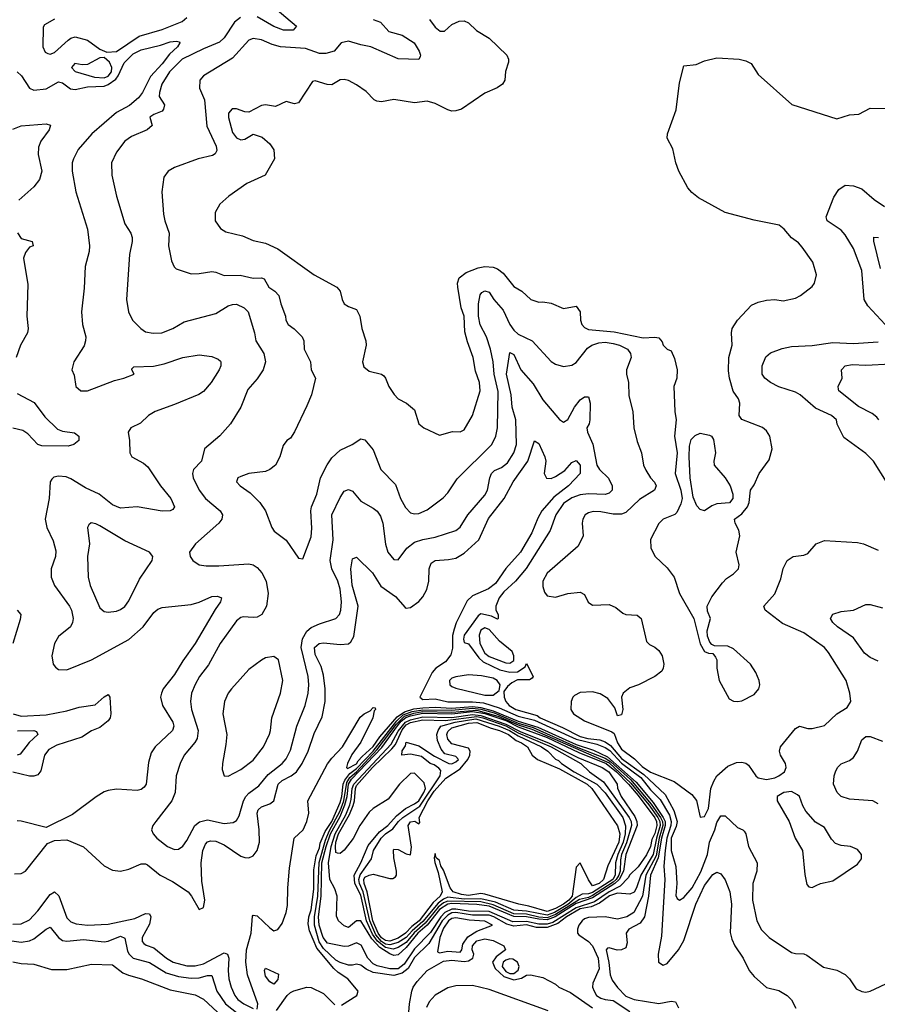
# Model space of a CAD drawing. Header units: inches. Extents: x 2001573 to 2220545, y 644482 to 846830.
# Tile 403 of 656: x 2082362 to 2086505, y 762707 to 767461. Entities that reach past the tile are written whole.
import ezdxf

# ---------------------------------------------------------------- set-up
doc = ezdxf.new("R2010")
doc.units = ezdxf.units.IN
doc.header["$MEASUREMENT"] = 0
doc.layers.add('C0786', color=7, linetype='Continuous')

msp = doc.modelspace()

# ---------------------------------------------------------------- linework, layer by layer
at = {"layer": 'C0786', "color": 5}
for points, elevation in [([(2083596.7, 767516.7), (2083699.3, 767430), (2083682.8, 767410), (2083636, 767410), (2083590, 767428.3), (2083510, 767475.3)], 340), ([(2082530, 767464.4), (2082483, 767437), (2082475.1, 767424.9), (2082474.6, 767330), (2082485.3, 767305.3), (2082497.7, 767297.7), (2082510, 767295.6), (2082530, 767303.6), (2082597, 767363), (2082610, 767372.4), (2082630, 767378.4), (2082690, 767362.2), (2082750, 767319.5), (2082784, 767304), (2082830, 767307), (2082938.8, 767381.2), (2083050, 767414.5), (2083147.1, 767452.9), (2083170, 767472.3)], 340), ([(2083428.8, 767471.2), (2083400.8, 767450), (2083350, 767374.4), (2083327.1, 767352.9), (2083250, 767321), (2083146.5, 767270), (2083086.9, 767210), (2083049.2, 767150), (2083037.8, 767110), (2083037, 767090), (2083061.6, 767050), (2083057, 767030), (2083050, 767019.5), (2083010, 767003.7), (2082990.8, 766990), (2083002.8, 766950), (2082978.8, 766930), (2082902, 766898), (2082870, 766875.1), (2082830, 766821.3), (2082806.7, 766770), (2082808.2, 766710), (2082830.2, 766609.8), (2082870, 766474.9), (2082898.9, 766430), (2082906.5, 766410), (2082906.4, 766390), (2082892.4, 766327.6), (2082878.6, 766110), (2082888.4, 766050), (2082908, 766010), (2082947.2, 765970), (2082970, 765954.9), (2083007.1, 765947.1), (2083049.2, 765950), (2083102, 765970), (2083157.2, 766002.8), (2083310, 766042.5), (2083370, 766079.6), (2083390, 766087), (2083410, 766087.5), (2083446.8, 766070), (2083465.7, 766050), (2083497.3, 765950), (2083502.4, 765910), (2083542.2, 765850), (2083550.2, 765810), (2083538.9, 765770), (2083510, 765727.6), (2083464.9, 765675.1), (2083430.3, 765590), (2083380.3, 765510), (2083330, 765451.3), (2083255.5, 765390), (2083240.5, 765330), (2083202.3, 765290), (2083196.9, 765270), (2083200.2, 765250), (2083229, 765189), (2083259.7, 765150), (2083330.2, 765090), (2083341.8, 765070), (2083339.2, 765050), (2083324.2, 765030), (2083212.4, 764930), (2083183, 764890), (2083185.5, 764870), (2083199.1, 764850), (2083230, 764828.9), (2083263.7, 764823.7), (2083324.1, 764824.1), (2083470, 764833.5), (2083490, 764829.3), (2083510, 764816.9), (2083532.9, 764790), (2083552.5, 764750), (2083562.7, 764690), (2083554.4, 764630), (2083532.2, 764590), (2083510, 764577.3), (2083490, 764574.5), (2083442, 764578), (2083430, 764575.3), (2083410, 764558.2), (2083330.1, 764450), (2083273.9, 764346.1), (2083231.8, 764290), (2083210, 764251.1), (2083192.4, 764210), (2083187.3, 764170), (2083192.9, 764130), (2083224.8, 764030), (2083220.1, 763990), (2083209.2, 763970.8), (2083157.2, 763910), (2083137.8, 763870), (2083119, 763810), (2083113, 763730), (2083097.7, 763690), (2083019.5, 763590), (2083005.5, 763570), (2082999.1, 763550), (2083007.7, 763530), (2083025.5, 763510), (2083076.4, 763470), (2083110, 763454), (2083130, 763456.5), (2083150, 763471.5), (2083170, 763498.5), (2083209.1, 763570), (2083231.2, 763588.8), (2083270, 763598.1), (2083350, 763580.9), (2083394.2, 763585.8), (2083410, 763595.5), (2083423.1, 763616.9), (2083443.5, 763690), (2083454.8, 763710), (2083470, 763726.4), (2083518.1, 763761.9), (2083562.9, 763817.1), (2083630, 763870.1), (2083650, 763893), (2083670, 763934.9), (2083700.9, 764050), (2083741.5, 764150), (2083755.6, 764210), (2083759.7, 764250), (2083756, 764290), (2083722.8, 764430), (2083728.3, 764471.7), (2083750, 764509.5), (2083770, 764526.4), (2083810, 764544.5), (2083889.3, 764570.7), (2083906.5, 764590), (2083913.6, 764610), (2083917.4, 764650), (2083910, 764711.3), (2083899.2, 764750), (2083870.7, 764810), (2083862, 764850), (2083877.4, 764950), (2083869.9, 765070), (2083910, 765154.4), (2083930, 765185.7), (2083950, 765193.1), (2083970, 765185.7), (2084010, 765136.1), (2084070, 765103.6), (2084090, 765087.6), (2084104.7, 765064.7), (2084117, 765030), (2084129.1, 764929.1), (2084141.4, 764890), (2084170, 764855.3), (2084190, 764853.1), (2084233.2, 764910), (2084270, 764938.5), (2084310, 764952.2), (2084370, 764962.1), (2084470, 764994.2), (2084490, 765011.6), (2084527.8, 765070), (2084610, 765165.8), (2084622, 765190), (2084632.8, 765250), (2084641.2, 765270), (2084655.6, 765284.4), (2084690, 765299.3), (2084718, 765322), (2084749.4, 765370), (2084762.2, 765410), (2084758.9, 765530), (2084742, 765590), (2084736.7, 765650), (2084713.3, 765750), (2084730, 765853.7), (2084750, 765844.2), (2084783.2, 765770), (2084843, 765703), (2084890, 765625.3), (2084970, 765530.4), (2084990, 765518), (2085010, 765530.5), (2085042.2, 765590), (2085070, 765626.3), (2085090, 765639.6), (2085110, 765640.5), (2085117.6, 765610), (2085116.5, 765530), (2085112.8, 765510), (2085101.7, 765490), (2085105.2, 765470), (2085131.4, 765411.4), (2085150.1, 765310), (2085162.7, 765290), (2085206.9, 765246.9), (2085224, 765210), (2085224.5, 765190), (2085210, 765174.8), (2085190.9, 765169.1), (2085110, 765172.2), (2085070, 765167.4), (2085030, 765153.2), (2084990, 765125.9), (2084953, 765070), (2084925.1, 764994.9), (2084809, 764811), (2084757.3, 764750), (2084700.7, 764699.3), (2084677.8, 764670), (2084661.8, 764630), (2084662, 764610), (2084673.4, 764590), (2084674.4, 764570), (2084670, 764567.2), (2084641.8, 764581.8), (2084590, 764593), (2084577.7, 764582.3), (2084508.9, 764490), (2084506.2, 764470), (2084510, 764454), (2084530, 764447.6), (2084579.6, 764379.6), (2084600.6, 764360.6), (2084681.6, 764321.6), (2084730, 764310.5), (2084767.7, 764312.3), (2084803.5, 764336.5), (2084810, 764353.4), (2084842, 764290), (2084838.7, 764281.3), (2084825.7, 764274.3), (2084766.8, 764273.2), (2084739.8, 764260.2), (2084718.3, 764241.7), (2084701.7, 764218.3), (2084702, 764190), (2084710.1, 764170), (2084727.5, 764150), (2084759.8, 764130), (2084861.9, 764101.9), (2084876.5, 764090), (2084983.7, 764043.7), (2085070, 764000.4), (2085107.4, 763990), (2085165, 763985), (2085190, 763974.7), (2085216.4, 763956.4), (2085270, 763893.8), (2085376.9, 763816.9), (2085479.6, 763719.6), (2085522.9, 763642.9), (2085538.8, 763590), (2085534.3, 763565.7), (2085510.1, 763510), (2085508.6, 763450), (2085532.5, 763372.5), (2085536.4, 763290), (2085532.2, 763232.2), (2085538.3, 763218.3), (2085550, 763209.5), (2085570, 763222.9), (2085611.1, 763268.9), (2085652.7, 763347.3), (2085685.6, 763430), (2085693.9, 763490), (2085720.1, 763550), (2085730, 763584.6), (2085750, 763617.3), (2085770, 763617.4), (2085830, 763561.7), (2085856.3, 763550), (2085862.6, 763542.6), (2085870.4, 763530), (2085883.2, 763470), (2085924.4, 763390), (2085922.4, 763350), (2085904.5, 763290), (2085902.2, 763210), (2085923.2, 763110), (2085946.5, 763066.5), (2085983.2, 763030), (2086090, 762958), (2086110, 762951.8), (2086150, 762950.3), (2086164.5, 762944.5), (2086246, 762886), (2086310, 762871.7), (2086350, 762851.8), (2086370.3, 762830), (2086402.3, 762782.3), (2086430, 762768.4), (2086450, 762766.4), (2086470, 762770.4), (2086570, 762817.3)], 340), ([(2084070, 767462.3), (2084104.6, 767450), (2084144.8, 767404.8), (2084210, 767386.3), (2084268, 767350), (2084292.2, 767310), (2084299.1, 767290), (2084297.1, 767282.9), (2084290, 767269.6), (2084190, 767272.8), (2084058.7, 767330), (2084010, 767339.2), (2083950, 767358.1), (2083916, 767350), (2083882, 767310), (2083841.8, 767298.2), (2083810, 767298.1), (2083742.3, 767322.3), (2083622, 767330), (2083581.8, 767341.8), (2083530, 767364.4), (2083490, 767371.2), (2083470, 767362), (2083390, 767275.3), (2083250.3, 767190), (2083233.4, 767170), (2083231.7, 767130), (2083254.6, 767074.6), (2083266.6, 766946.6), (2083310.9, 766850), (2083314.7, 766830), (2083307, 766813), (2083294.4, 766805.6), (2083224, 766790), (2083110, 766748.4), (2083079.3, 766730), (2083059.3, 766700.7), (2083049.2, 766630), (2083057.8, 766522.2), (2083063, 766490), (2083084.7, 766430), (2083081.4, 766370), (2083096.4, 766296.4), (2083108.2, 766268.2), (2083119, 766259), (2083190, 766234.6), (2083230, 766235.8), (2083290, 766245.2), (2083310, 766242), (2083350, 766225.6), (2083427.6, 766227.6), (2083490, 766213.8), (2083530, 766214.9), (2083542.8, 766210), (2083566, 766170), (2083595.5, 766150), (2083614.6, 766130), (2083623.1, 766090), (2083647, 766030), (2083647.4, 766010), (2083659.5, 765990), (2083688.7, 765968.7), (2083727.3, 765930), (2083734.9, 765910), (2083736.1, 765870), (2083767.6, 765810), (2083770.3, 765770), (2083791, 765730), (2083772.7, 765650), (2083750, 765596.4), (2083690, 765471.1), (2083670, 765441.6), (2083653.4, 765430), (2083634.6, 765405.4), (2083619.5, 765350), (2083598, 765310), (2083571.2, 765288.8), (2083550, 765279.3), (2083470, 765270.9), (2083430, 765256), (2083417, 765250), (2083410.3, 765230), (2083426.7, 765210), (2083476.2, 765176.2), (2083522.6, 765130), (2083550.4, 765090), (2083580.5, 765010), (2083591.9, 764991.9), (2083650, 764947.7), (2083710, 764861), (2083730, 764858), (2083770, 764964), (2083774, 765006), (2083768.4, 765090), (2083772.4, 765110), (2083798.6, 765170), (2083816.2, 765250), (2083847.5, 765312.5), (2083870, 765346.2), (2083910, 765383.5), (2083969.1, 765410.9), (2084010, 765437.4), (2084030, 765432.8), (2084070, 765384.7), (2084106.2, 765290), (2084177.5, 765217.5), (2084201.3, 765150), (2084225.8, 765105.8), (2084250, 765080.9), (2084270, 765074.7), (2084290, 765077.2), (2084330, 765094.7), (2084407.8, 765152.2), (2084430, 765176.1), (2084475.7, 765244.3), (2084643.2, 765410), (2084662.5, 765450), (2084671, 765490), (2084673.3, 765666.7), (2084654.7, 765750), (2084649, 765810), (2084636, 765870), (2084617.1, 765930), (2084587.3, 765987.3), (2084578.6, 766030), (2084578.5, 766090), (2084586.6, 766133.4), (2084595.6, 766144.4), (2084610, 766151.8), (2084630, 766145.2), (2084652.7, 766110), (2084698.1, 766058.1), (2084729.3, 765990), (2084750, 765961.5), (2084770, 765943.1), (2084837.8, 765910), (2084930, 765810.2), (2084950, 765797.3), (2084990, 765786.5), (2085030, 765793.1), (2085050, 765806.7), (2085105.4, 765874.6), (2085126.6, 765890), (2085159.3, 765900.6), (2085190, 765903.6), (2085230, 765898.2), (2085260.2, 765890), (2085298.6, 765870), (2085313.4, 765850), (2085315.6, 765830), (2085294.4, 765770), (2085294, 765750), (2085302.6, 765710), (2085304.5, 765644.4), (2085324.4, 765570), (2085329.2, 765490), (2085344.5, 765424.5), (2085366, 765370), (2085376.2, 765310), (2085386.6, 765286.6), (2085409.1, 765250), (2085428.6, 765228.6), (2085437.2, 765210), (2085429.1, 765190), (2085355.7, 765144.3), (2085290, 765081.8), (2085270, 765074.3), (2085230, 765073.2), (2085170, 765084.7), (2085133.3, 765086.7), (2085110, 765080.3), (2085093.4, 765070), (2085082.8, 765050), (2085080.2, 765030), (2085083.7, 764970), (2085060.8, 764919.2), (2084910, 764789.7), (2084890.2, 764750), (2084890, 764724.7), (2084898, 764698), (2084910, 764678.8), (2084950, 764673), (2085009.7, 764690.3), (2085070, 764696.9), (2085090, 764686), (2085108.9, 764648.9), (2085130, 764634.9), (2085210, 764638), (2085242.4, 764622.4), (2085275.5, 764595.5), (2085290.2, 764590.2), (2085345.9, 764585.9), (2085364.6, 764570), (2085390, 764459.1), (2085404.2, 764444.2), (2085430.9, 764430.9), (2085450, 764414.9), (2085465.3, 764390), (2085473.6, 764350), (2085471.5, 764330), (2085463.6, 764316.4), (2085430.5, 764290), (2085351, 764250), (2085310, 764235.6), (2085277.1, 764210), (2085268.9, 764190), (2085275.8, 764130), (2085270, 764105.2), (2085250, 764100.9), (2085238, 764138), (2085203.7, 764183.7), (2085166.8, 764206.8), (2085130, 764215.8), (2085070, 764212.8), (2085042.4, 764197.6), (2085033.8, 764190), (2085026.2, 764170), (2085025.4, 764130), (2085037.1, 764110), (2085090, 764076.4), (2085223.1, 764023.1), (2085234.4, 764014.4), (2085250.1, 763970), (2085270, 763939.2), (2085332.3, 763892.3), (2085370, 763855.7), (2085410, 763828.4), (2085523.2, 763783.2), (2085610, 763720.4), (2085632.1, 763692.1), (2085650, 763610.6), (2085670, 763614), (2085690, 763653.4), (2085701.6, 763750), (2085714.8, 763785.2), (2085730, 763810.3), (2085783.5, 763856.5), (2085825.2, 763874.8), (2085850, 763876.9), (2085870, 763871.8), (2085882.4, 763862.4), (2085918.9, 763810), (2085930, 763800.8), (2085970, 763793.2), (2086010, 763801.2), (2086029.6, 763810), (2086056.8, 763830), (2086064.5, 763850), (2086060.9, 763870), (2086037.7, 763910), (2086032.4, 763930), (2086037.4, 763950), (2086110, 764039.5), (2086130, 764050.3), (2086170, 764039.6), (2086190, 764039.6), (2086250, 764052.9), (2086310, 764109.1), (2086358.9, 764141.1), (2086376.9, 764170), (2086372.6, 764210), (2086354.2, 764270), (2086270, 764405.7), (2086250, 764429.8), (2086150, 764500.7), (2086046.5, 764546.5), (2085964.2, 764610), (2085956.9, 764630), (2086010.8, 764689.2), (2086038.7, 764761.3), (2086051.1, 764811.1), (2086069.9, 764850.1), (2086098, 764870), (2086150, 764876.5), (2086170, 764883.6), (2086209.6, 764930), (2086250, 764946.2), (2086410, 764936.5), (2086439.1, 764930), (2086510, 764900.3)], 360), ([(2084342.6, 767462.6), (2084370, 767424.5), (2084393.3, 767406.7), (2084413.8, 767406.2), (2084450, 767438.4), (2084485.2, 767454.8), (2084510, 767455.3), (2084530, 767446.7), (2084568.8, 767408.8), (2084630, 767372.7), (2084715.6, 767290), (2084724.2, 767270), (2084723.7, 767256.3), (2084708.9, 767211.1), (2084706.5, 767170), (2084694.3, 767150), (2084668.2, 767131.8), (2084610, 767106.2), (2084496.9, 767030), (2084470, 767020.6), (2084450, 767019.9), (2084430, 767026), (2084370, 767057), (2084330, 767068.2), (2084270, 767059.9), (2084170, 767075.9), (2084110, 767065), (2084087.4, 767067.4), (2084074.7, 767074.8), (2084035.3, 767115.3), (2083990, 767147.6), (2083950, 767167.8), (2083930, 767172.4), (2083910, 767171.1), (2083870, 767146.2), (2083848.2, 767148.2), (2083790, 767166.6), (2083777.3, 767162.7), (2083710, 767059.3), (2083690, 767055.1), (2083650, 767067), (2083597.7, 767042.3), (2083550, 767049.7), (2083530, 767047.8), (2083470, 767014.5), (2083450, 767017), (2083410, 767031.6), (2083388.8, 767031.2), (2083370.7, 767010), (2083370.5, 766989.5), (2083390, 766916.3), (2083410, 766890.4), (2083430, 766881.1), (2083450, 766883.8), (2083490, 766908), (2083534.4, 766894.4), (2083570, 766862), (2083590, 766833.4), (2083592.9, 766790), (2083548.4, 766710), (2083459.3, 766670), (2083373, 766610), (2083329, 766571), (2083306.3, 766530), (2083306.7, 766490), (2083332.7, 766452.7), (2083357.6, 766437.6), (2083438, 766418), (2083490, 766395.5), (2083550, 766381.7), (2083610, 766355.4), (2083785.3, 766230), (2083894.7, 766170), (2083910.9, 766150), (2083919.7, 766110), (2083930.2, 766090.2), (2083950, 766077.3), (2083990, 766062), (2084005.6, 766030), (2084015, 765970), (2084034.4, 765910), (2084036.3, 765890), (2084018.8, 765810), (2084025.3, 765785.3), (2084050, 765763.8), (2084110, 765750.5), (2084121.6, 765741.6), (2084130, 765731), (2084145.3, 765690), (2084171, 765651), (2084191.1, 765631.1), (2084230.5, 765610), (2084270, 765577.3), (2084290.5, 765510), (2084314, 765490), (2084390, 765455.6), (2084453.2, 765473.2), (2084490, 765471.3), (2084510, 765481), (2084550, 765550.7), (2084586.3, 765670), (2084583.5, 765710), (2084564.9, 765764.9), (2084553.5, 765830), (2084525.7, 765905.7), (2084513.5, 765953.5), (2084509, 766030), (2084495, 766070), (2084478.5, 766170), (2084477.5, 766190), (2084485.7, 766214.3), (2084519.6, 766240.4), (2084577.2, 766262.8), (2084610, 766270.3), (2084650, 766266.5), (2084670, 766258.6), (2084697.9, 766237.9), (2084750, 766173.8), (2084787.7, 766150), (2084831.3, 766110), (2084870, 766098), (2084890, 766099.3), (2084930, 766092), (2084990, 766067.4), (2085050, 766078), (2085070.1, 766050.1), (2085071.5, 766010), (2085078.1, 765990), (2085090, 765975.2), (2085110, 765965), (2085234.8, 765954.8), (2085374.1, 765925.9), (2085430, 765928.9), (2085450, 765924.9), (2085465.3, 765905.2), (2085470.8, 765890), (2085490, 765870.8), (2085510, 765862), (2085525.8, 765825.8), (2085538.4, 765770), (2085536.3, 765730), (2085522, 765690), (2085526.9, 765570), (2085533, 765530), (2085525.8, 765450), (2085537.8, 765370), (2085528.4, 765270), (2085556.5, 765190), (2085563, 765150), (2085556.8, 765123.2), (2085537.5, 765082.5), (2085527.1, 765072.9), (2085470.6, 765050), (2085450, 765029.4), (2085409.2, 764950.8), (2085410.4, 764910), (2085432, 764870), (2085490, 764815.3), (2085523.2, 764770), (2085550.3, 764690), (2085618.2, 764570), (2085650, 764447.7), (2085670, 764411), (2085690, 764402.8), (2085710, 764401), (2085723.8, 764383.8), (2085730.3, 764370.3), (2085730.3, 764330), (2085742, 764270), (2085790, 764181.6), (2085810, 764170.4), (2085830, 764168.7), (2085850, 764173), (2085910, 764203), (2085932.3, 764230), (2085937, 764250), (2085934.5, 764270), (2085918.4, 764310), (2085892, 764350), (2085810, 764423.6), (2085783.9, 764436.1), (2085718.6, 764438.6), (2085705.1, 764445.1), (2085696.6, 764456.6), (2085685.4, 764485.4), (2085682.6, 764510), (2085698.7, 764570), (2085684.8, 764604.8), (2085683.5, 764630), (2085705.8, 764674.2), (2085757.6, 764742.4), (2085776.2, 764763.8), (2085810, 764786), (2085834.3, 764810), (2085837.4, 764830), (2085822.9, 764890), (2085841.3, 764970), (2085835.8, 764995.8), (2085818, 765030), (2085815.3, 765050), (2085850, 765074.8), (2085878, 765110), (2085886, 765130), (2085892.7, 765190), (2085910, 765216), (2085935.1, 765270), (2085983.5, 765336.5), (2085997.2, 765390), (2085985.3, 765450), (2085970, 765476.4), (2085950, 765492.8), (2085851.1, 765531.1), (2085837.6, 765550), (2085841.1, 765610), (2085834.3, 765630), (2085808.1, 765668.1), (2085790.8, 765730), (2085785.8, 765765.8), (2085788.7, 765830), (2085804.2, 765890), (2085801.6, 765950), (2085804.8, 765970), (2085829.1, 766010.9), (2085897.4, 766082.6), (2085930, 766097.7), (2085970, 766106.5), (2086010.3, 766110.3), (2086050, 766103.7), (2086110, 766117), (2086134, 766130), (2086190, 766173), (2086202.4, 766190), (2086211.1, 766230), (2086193.3, 766290), (2086142.5, 766362.5), (2086124.2, 766384.2), (2086090, 766407.6), (2086055.1, 766450), (2086031.2, 766470), (2085910, 766493.7), (2085770, 766531.2), (2085641.3, 766601.3), (2085610, 766626.2), (2085589.2, 766650), (2085546.5, 766730), (2085532.7, 766770), (2085518, 766838), (2085489.8, 766890), (2085491.9, 766910), (2085533.3, 767026.7), (2085550, 767156), (2085570, 767238), (2085630, 767244.7), (2085670, 767262), (2085730, 767277), (2085838, 767270), (2085870, 767263.5), (2085896.5, 767250), (2085930, 767197.1), (2086091.8, 767051.8), (2086310, 766983), (2086370, 767001.5), (2086415.4, 767004.6), (2086470, 767034), (2086550, 767033)], 380), ([(2082350, 767209.4), (2082370.9, 767190), (2082410, 767130.2), (2082430, 767120.9), (2082490, 767127.9), (2082550, 767161.5), (2082570, 767156.2), (2082607.9, 767127.9), (2082630, 767124.3), (2082690, 767137.1), (2082770, 767140.2), (2082790, 767148.7), (2082826.2, 767173.8), (2082838.1, 767190), (2082867.1, 767252.9), (2082910, 767295.9), (2082950, 767316.3), (2083042.3, 767337.7), (2083090, 767354.2), (2083118.1, 767358.1), (2083133.9, 767353.9), (2083135.8, 767350), (2083124.2, 767330), (2083085.6, 767294.4), (2083050, 767247.6), (2082993.6, 767186.4), (2082956, 767110), (2082936.1, 767083.9), (2082892.5, 767047.5), (2082830, 767012.8), (2082710.5, 766910), (2082644.8, 766835.2), (2082621.8, 766790), (2082616, 766770), (2082615.4, 766730), (2082633.3, 766630), (2082690.1, 766450), (2082700.4, 766370), (2082697.8, 766342.2), (2082679.5, 766270), (2082674.3, 766165.7), (2082660.3, 766050), (2082666, 765990), (2082682, 765930), (2082680.6, 765910), (2082673.8, 765886.2), (2082624, 765810), (2082614.8, 765770), (2082624.9, 765744.9), (2082633.4, 765690), (2082658, 765670), (2082689.4, 765669.4), (2082820.1, 765719.9), (2082865.2, 765730), (2082915.3, 765750), (2082904, 765770), (2082904, 765776), (2082914, 765786), (2083008.5, 765788.5), (2083059.8, 765800.2), (2083150, 765831), (2083230, 765843.2), (2083290, 765835.8), (2083322, 765822), (2083332.9, 765812.9), (2083334, 765810), (2083333.5, 765790), (2083325.5, 765770), (2083287.8, 765710), (2083250, 765665.4), (2083228, 765651.9), (2083110, 765602.7), (2083016.2, 765570), (2082984.8, 765550), (2082946.2, 765513.8), (2082899.5, 765490), (2082885.7, 765470), (2082892.7, 765430), (2082894.9, 765370), (2082904.9, 765350), (2082960.6, 765320.6), (2082981.8, 765301.8), (2083042.7, 765210), (2083092.5, 765150), (2083110.2, 765110), (2083103, 765097), (2083090.1, 765089.9), (2083050, 765088.1), (2082930, 765109.9), (2082850, 765102.5), (2082810, 765119.6), (2082746.9, 765170), (2082680.8, 765200.8), (2082610, 765244.9), (2082586.5, 765253.5), (2082550, 765256.9), (2082528.1, 765252), (2082517.2, 765242.8), (2082510, 765229.2), (2082505.6, 765150), (2082485.7, 765050), (2082494.2, 765010), (2082524.7, 764944.7), (2082537.2, 764897.2), (2082535.6, 764870), (2082514.6, 764810), (2082514, 764770), (2082530.9, 764730), (2082603.3, 764630), (2082612.8, 764610), (2082621.3, 764570), (2082618.1, 764550), (2082607.7, 764530), (2082550, 764482.4), (2082530.2, 764450), (2082518.5, 764390), (2082523.5, 764350), (2082534.7, 764334.7), (2082550, 764323.9), (2082590, 764322.6), (2082710, 764371), (2082890, 764468.3), (2082958.3, 764530), (2083010, 764598.5), (2083030, 764615.2), (2083050, 764623.2), (2083190, 764638), (2083230, 764649.5), (2083290, 764676.3), (2083317.2, 764677.2), (2083338, 764670), (2083332.8, 764650), (2083306.2, 764613.8), (2083210.1, 764449.9), (2083150, 764365.3), (2083110, 764299.8), (2083056.3, 764230), (2083046.8, 764210), (2083043.2, 764190), (2083052.2, 764150), (2083102.1, 764070), (2083107.3, 764050), (2083101.4, 764030), (2083017.3, 763950), (2082998, 763922), (2082984.5, 763875.5), (2082973.8, 763770), (2082964.5, 763755.5), (2082950, 763744.8), (2082930, 763740.2), (2082830, 763746), (2082790, 763740.3), (2082770, 763732.4), (2082731.3, 763708.7), (2082617, 763623), (2082490, 763560.5), (2082370, 763591.6), (2082350, 763593.8)], 320), ([(2082330, 766932.7), (2082370, 766948.7), (2082490, 766959.1), (2082511.7, 766951.7), (2082504.8, 766930), (2082464.4, 766875.6), (2082453.9, 766846.1), (2082451.3, 766810), (2082468.8, 766730), (2082458.9, 766690), (2082430, 766654.6), (2082358.1, 766590)], 280), ([(2086543.2, 765990), (2086459.7, 766079.7), (2086441.6, 766110), (2086430.4, 766250), (2086390, 766357.2), (2086350, 766422), (2086330, 766445.8), (2086262.8, 766490), (2086258.5, 766510), (2086295.3, 766604.7), (2086319, 766641), (2086350, 766662.1), (2086390, 766659.1), (2086430, 766645.4), (2086490, 766593.4), (2086539.6, 766559.6)], 360), ([(2082351.8, 766431.8), (2082370, 766405.1), (2082422, 766390), (2082427.3, 766370), (2082410, 766363.1), (2082390, 766337.8), (2082380.1, 766310), (2082402.1, 766182.1), (2082396.7, 766030), (2082403.6, 765970), (2082400.9, 765950), (2082366.8, 765890), (2082345.7, 765830)], 280), ([(2086520.2, 766260.2), (2086488, 766392), (2086488.4, 766411.6), (2086510.8, 766410)], 340), ([(2086549.8, 765230), (2086486.2, 765330), (2086450, 765366.4), (2086343.9, 765443.9), (2086311.7, 765508.3), (2086308.3, 765530), (2086283.1, 765550), (2086205.9, 765585.9), (2086132.5, 765650), (2086110, 765663), (2086030, 765689.1), (2085990, 765709.1), (2085961.8, 765730), (2085949.1, 765750), (2085949.4, 765790.6), (2085966.4, 765833.6), (2085990, 765853.6), (2086045.8, 765874.2), (2086090, 765882.6), (2086190, 765889), (2086290, 765902.8), (2086390, 765898.1), (2086510, 765905.8)], 360), ([(2086512.8, 765530), (2086503, 765543), (2086480.3, 765560.3), (2086413.9, 765593.9), (2086319.5, 765670), (2086317.6, 765677.6), (2086315.6, 765690), (2086334.7, 765730), (2086332.6, 765770), (2086349.6, 765790), (2086383.7, 765796.3), (2086450, 765793.3), (2086570, 765799.5)], 340), ([(2082350, 765656.3), (2082432.5, 765612.5), (2082484, 765544), (2082544.7, 765484.7), (2082570, 765475.4), (2082626.7, 765466.7), (2082648, 765450), (2082647.7, 765430), (2082623.8, 765410), (2082597.4, 765402.6), (2082470, 765403), (2082450, 765410.9), (2082401.7, 765461.7), (2082377.5, 765477.5), (2082330, 765489)], 280), ([(2082337.6, 763337.6), (2082370, 763338.5), (2082390.6, 763350), (2082497, 763483), (2082530, 763498.5), (2082590, 763500.7), (2082670, 763468.2), (2082770, 763375.8), (2082810, 763355), (2082850.2, 763350.2), (2082890, 763359.4), (2082950, 763385), (2082970, 763385), (2082980.1, 763380.1), (2083040.6, 763330), (2083100.6, 763300.6), (2083176, 763250), (2083193.1, 763230), (2083230, 763165.5), (2083250, 763174.8), (2083256.4, 763210), (2083242.3, 763302.3), (2083239, 763390), (2083247.4, 763450), (2083260.2, 763479.8), (2083270, 763492.1), (2083283.4, 763496.6), (2083310, 763495.6), (2083350, 763477), (2083430, 763422.7), (2083450, 763415.4), (2083470, 763414.4), (2083490, 763424), (2083510, 763450.4), (2083520.5, 763490), (2083519.7, 763550), (2083509.5, 763630), (2083514.3, 763645.7), (2083530, 763661), (2083570, 763675.6), (2083589.5, 763690.5), (2083610.4, 763770), (2083630, 763787.1), (2083674.4, 763810), (2083699, 763830), (2083726.3, 763870), (2083755.8, 763930), (2083785, 764015), (2083824.2, 764095.8), (2083837.5, 764170), (2083837.9, 764230), (2083830, 764296.3), (2083818.5, 764338.5), (2083790, 764396.1), (2083786.9, 764430), (2083809.8, 764450), (2083830, 764452.6), (2083910, 764443.8), (2083950, 764448.4), (2083962.8, 764457.2), (2083976.2, 764483.8), (2083997.6, 764630), (2083968.6, 764731.4), (2083961.9, 764810), (2083970, 764858.8), (2083990, 764866), (2084066, 764790), (2084107, 764727), (2084177, 764677), (2084223.9, 764623.9), (2084230, 764619.6), (2084250, 764622.9), (2084290, 764652.9), (2084310, 764675.2), (2084329.9, 764710), (2084339.6, 764750), (2084340.8, 764810), (2084350, 764836.9), (2084370, 764850.8), (2084434.4, 764854.4), (2084470, 764862.1), (2084510, 764885.9), (2084580.4, 764950), (2084627.4, 765052.6), (2084703, 765150), (2084746.3, 765230), (2084817.1, 765330), (2084850, 765428.2), (2084870, 765414.9), (2084899.9, 765350), (2084904.3, 765330), (2084895.6, 765270), (2084907.1, 765247.1), (2084930, 765246.7), (2084950, 765256.3), (2084995.4, 765284.6), (2085030, 765322.9), (2085050, 765332.9), (2085070, 765310.4), (2085070.1, 765269.9), (2085014, 765210), (2084943.3, 765156.7), (2084885.4, 765090), (2084865.2, 765054.8), (2084836.6, 764983.4), (2084782.2, 764890), (2084710, 764812), (2084661.4, 764738.6), (2084627.2, 764712.8), (2084550, 764679.2), (2084524.4, 764655.6), (2084471.2, 764548.8), (2084460.8, 764519.2), (2084452.8, 764487.2), (2084452.5, 764427.5), (2084445.2, 764394.8), (2084418.8, 764361.2), (2084372.4, 764330), (2084355, 764310), (2084295.1, 764190), (2084310, 764179.7), (2084370, 764182.1), (2084430, 764168.1), (2084550, 764168.5), (2084602.8, 764162.8), (2084679.2, 764139.2), (2084770, 764098.3), (2084850, 764078.4), (2085050, 763987.6), (2085150, 763964.1), (2085190, 763948), (2085212.7, 763932.7), (2085270, 763872.2), (2085362.4, 763802.4), (2085410, 763742.4), (2085456.1, 763696.1), (2085501.1, 763621.1), (2085510, 763590), (2085508.4, 763570), (2085487.9, 763510), (2085480.2, 763450), (2085474.2, 763374.2), (2085479.3, 763310), (2085463, 763037), (2085445.9, 762950), (2085448.8, 762910), (2085470, 762896.8), (2085490, 762903.5), (2085544.5, 762970), (2085570, 763014.9), (2085628.2, 763190), (2085670, 763280.9), (2085710, 763333.4), (2085730, 763346), (2085750, 763337.4), (2085770, 763308), (2085793.1, 763250), (2085800.7, 763190), (2085793.9, 763053.9), (2085802, 763022), (2085816.6, 762990), (2085857.8, 762930), (2085886.5, 762870), (2085910, 762841.3), (2085970, 762789.2), (2086030, 762773.2), (2086070, 762750.2), (2086090, 762729.2), (2086111.8, 762688.2)], 320), ([(2082350.5, 764610.5), (2082367.8, 764590), (2082364.8, 764564.8), (2082330.1, 764450)], 280), ([(2086510, 764363.9), (2086470, 764381.7), (2086443.4, 764403.4), (2086390, 764477.4), (2086313, 764530), (2086289.7, 764550), (2086279.7, 764570), (2086290, 764591.3), (2086330, 764603.2), (2086390, 764610.2), (2086450, 764637.4), (2086470, 764637.3), (2086530, 764620.9)], 340), ([(2082331.3, 764110), (2082370, 764098.7), (2082490, 764104.3), (2082590, 764124.2), (2082650, 764141.9), (2082726.6, 764153.4), (2082770, 764192.3), (2082790, 764203.7), (2082797.8, 764190), (2082802.8, 764110), (2082799.1, 764090), (2082790, 764076.1), (2082750, 764044.1), (2082710, 764027.6), (2082662.1, 763997.9), (2082541.1, 763958.9), (2082503.2, 763936.8), (2082481.6, 763910), (2082464.7, 763835.3), (2082450, 763816), (2082430, 763808.9), (2082410, 763809), (2082330, 763828.3)], 280), ([(2083510, 762684.4), (2083512.4, 762710), (2083463.2, 762850), (2083454.2, 762910), (2083457.4, 762970), (2083480.1, 763050), (2083486.9, 763133.1), (2083490, 763138), (2083510, 763134.3), (2083570, 763076.3), (2083590, 763062.8), (2083610, 763069.1), (2083630, 763097.8), (2083649.9, 763150.1), (2083656.1, 763183.9), (2083657.3, 763270), (2083665, 763365), (2083688.9, 763510), (2083731, 763549), (2083750.2, 763589.8), (2083758.5, 763630), (2083754.4, 763690), (2083850, 763868.1), (2083870, 763895.8), (2083922.2, 763950), (2084006.6, 764093.4), (2084026, 764110), (2084055, 764125), (2084070, 764140.3), (2084079, 764139), (2084081.1, 764130), (2084075.4, 764124.6), (2084068.6, 764090), (2084010, 763973.4), (2083966.4, 763913.6), (2083946, 763870), (2083941.2, 763850), (2083946.2, 763846.2), (2083990, 763868.5), (2083996.8, 763883.2), (2084016, 763904), (2084070, 763951.7), (2084101.5, 763998.5), (2084185.2, 764094.8), (2084220.7, 764119.3), (2084266.5, 764133.5), (2084310, 764139.3), (2084370, 764141.5), (2084450, 764136.9), (2084550, 764145.6), (2084590, 764141.1), (2084650, 764124.4), (2084770, 764074), (2084864.9, 764044.9), (2085050, 763961.8), (2085134.1, 763934.1), (2085202.6, 763902.6), (2085339.9, 763779.9), (2085422, 763682), (2085471.5, 763610), (2085479.7, 763590), (2085480.2, 763570), (2085462.9, 763510), (2085446.3, 763413.7), (2085409.6, 763330), (2085400.4, 763230), (2085381.3, 763130), (2085360.2, 763099.8), (2085304.5, 763070), (2085292.3, 763050), (2085296.1, 763003.9), (2085290, 762979.5), (2085269.2, 762970.8), (2085248.3, 762968.3), (2085210, 762979.2), (2085202.2, 762977.8), (2085195.8, 762970), (2085208.9, 762908.9), (2085214.9, 762850), (2085224.5, 762824.5), (2085250, 762788.3), (2085290, 762746.9), (2085330, 762729.7), (2085450, 762710.4), (2085510, 762722.5), (2085530, 762719.5), (2085544.4, 762690)], 280), ([(2083916.5, 762703.5), (2083990.7, 762750), (2083998, 762770), (2083948.2, 762830), (2083900.9, 762860.9), (2083880.2, 762880.2), (2083797.7, 762977.7), (2083762.7, 763062.7), (2083756.5, 763096.5), (2083758.4, 763130), (2083770, 763163.2), (2083783.7, 763263.7), (2083783.9, 763356.1), (2083795.1, 763424.9), (2083810, 763462.1), (2083814.2, 763485.8), (2083838.3, 763541.7), (2083870.2, 763590), (2083910, 763682.2), (2083918, 763710), (2083925.2, 763770), (2083932.6, 763790), (2083957.9, 763822.1), (2083990, 763846), (2084070, 763930.3), (2084183.8, 764076.2), (2084215.4, 764104.6), (2084258.8, 764121.2), (2084310, 764129), (2084450, 764126.7), (2084550, 764137.3), (2084590, 764132.3), (2084653.9, 764113.9), (2084770, 764064.8), (2084843, 764043), (2085050, 763950.7), (2085190, 763896.4), (2085218.1, 763878.1), (2085312.4, 763792.4), (2085413.4, 763673.4), (2085458.3, 763610), (2085467.1, 763590), (2085468.6, 763570), (2085452, 763510), (2085436.2, 763423.8), (2085386.5, 763330), (2085371, 763230), (2085329.6, 763150.4), (2085294.8, 763130), (2085250, 763118.6), (2085190, 763129.5), (2085110, 763126.3), (2085090, 763119.2), (2085079.4, 763110), (2085064.1, 763090), (2085056.8, 763070), (2085056.5, 763050), (2085062.7, 763042.7), (2085110, 763010.1), (2085130, 762990.1), (2085156.9, 762930), (2085161.3, 762878.7), (2085130.3, 762810), (2085129.5, 762790), (2085136.9, 762770), (2085149.5, 762750), (2085170, 762737.5), (2085190, 762730.3), (2085230, 762725.7), (2085310, 762672.8)], 260), ([(2082352.2, 764027.8), (2082430, 764029), (2082444.2, 764024.2), (2082450.3, 764010.3), (2082408.5, 763971.5), (2082364.8, 763915.2), (2082350.5, 763909.5)], 260), ([(2086510, 763674.8), (2086483.7, 763690), (2086370, 763697.5), (2086331.1, 763711.1), (2086311, 763730), (2086292.8, 763770), (2086296.4, 763810), (2086303.1, 763830), (2086313, 763850), (2086330, 763868.5), (2086370, 763884), (2086390, 763899.5), (2086409.8, 763930), (2086430, 763984.4), (2086450, 764000.2), (2086470, 764000.8), (2086530, 763977.8)], 340), ([(2082330, 763093.9), (2082370, 763095.5), (2082410, 763115.4), (2082450, 763158.1), (2082510, 763238.2), (2082530, 763250.1), (2082551.8, 763231.8), (2082590, 763125.4), (2082610, 763105), (2082635.3, 763095.3), (2082690, 763088.7), (2082790, 763093.5), (2082918.4, 763121.6), (2082970, 763145), (2082990, 763144), (2082995.6, 763130), (2082990, 763094), (2082954, 763030), (2082953.5, 763010), (2082961.6, 763001.6), (2082973, 762993), (2083010, 762979.6), (2083071.3, 762930), (2083104.4, 762910), (2083170, 762893.3), (2083210, 762893), (2083250, 762901.9), (2083350, 762955.7), (2083365.7, 762950), (2083373.5, 762930), (2083370.1, 762870.1), (2083372.9, 762830), (2083383.3, 762790), (2083401.1, 762750), (2083416.8, 762730), (2083445.4, 762710), (2083490, 762686.8)], 280), ([(2082210, 763030.6), (2082370, 763006.6), (2082410, 763013.3), (2082430, 763023.3), (2082490, 763069.4), (2082510, 763079.2), (2082550.1, 763030.1), (2082570, 763016.1), (2082590, 763012.9), (2082670, 763020.5), (2082770, 763009.3), (2082790, 763012.1), (2082850, 763035.5), (2082870, 763026.3), (2082883.9, 762963.9), (2082890.6, 762950), (2082910, 762930.6), (2082990, 762908.9), (2083070, 762859.9), (2083130, 762841.2), (2083190, 762833.9), (2083230, 762835.8), (2083270, 762846.9), (2083290, 762845.8), (2083315.3, 762770), (2083356, 762710), (2083510, 762589.2)], 260), ([(2084239, 762630), (2084245.2, 762710), (2084256, 762770), (2084262.8, 762790), (2084282.5, 762817.5), (2084330.5, 762870), (2084410, 762915.1), (2084450, 762920.5), (2084510, 762914.6), (2084530, 762917.9), (2084550.7, 762929.3), (2084555.7, 762950), (2084548.7, 762970), (2084549.7, 762990), (2084570, 763013.8), (2084610, 763024), (2084650, 763014.8), (2084701.5, 762990), (2084709.4, 762970), (2084663.3, 762936.7), (2084646.3, 762910), (2084660, 762880), (2084701.7, 762841.7), (2084750, 762825.6), (2084786.3, 762833.7), (2084810, 762848.1), (2084830, 762850.1), (2084890, 762837.3), (2084950, 762804.4), (2084967.4, 762790), (2085023.7, 762763.7), (2085129.5, 762689.5)], 240), ([(2082330, 762911.9), (2082370, 762903.8), (2082430, 762900.8), (2082515.8, 762875.8), (2082590, 762875.4), (2082710, 762901.5), (2082810, 762898.5), (2082860, 762860), (2082887.3, 762847.3), (2082950.1, 762830.1), (2083090, 762777), (2083210, 762753.5), (2083250, 762732.7), (2083317.8, 762670)], 240), ([(2084915.8, 762675.8), (2084630, 762779.1), (2084550, 762798.8), (2084470, 762796.7), (2084430, 762787.2), (2084370, 762751.2), (2084340.7, 762719.3), (2084327.8, 762692.2)], 240), ([(2083603.1, 762676.9), (2083654.8, 762750), (2083670, 762764.5), (2083687.3, 762772.7), (2083749.3, 762790.7), (2083770, 762788.1), (2083830, 762759), (2083885, 762705)], 260)]:
    msp.add_lwpolyline(points, dxfattribs=dict(at, elevation=elevation))
for points, elevation in [([(2082770, 767278.4), (2082750, 767277.7), (2082690, 767244.9), (2082663.8, 767243.8), (2082629.4, 767250.6), (2082612.7, 767230), (2082630, 767211.9), (2082724, 767184), (2082770, 767181.3), (2082790, 767189.4), (2082805.6, 767210), (2082807.5, 767230), (2082796.9, 767256.9)], 340), ([(2085670, 765089.4), (2085650, 765096.2), (2085633.9, 765113.9), (2085616, 765156), (2085601.8, 765250), (2085595.8, 765350), (2085597.5, 765402.5), (2085605.9, 765434.1), (2085625.7, 765454.3), (2085650, 765464.2), (2085695.1, 765455.1), (2085704, 765450), (2085714, 765434), (2085723.6, 765370), (2085714.9, 765330), (2085716.5, 765310), (2085770.5, 765250), (2085794.8, 765210), (2085807.3, 765170), (2085806.8, 765150), (2085790.7, 765129.3), (2085730, 765124), (2085705.9, 765114.1)], 380), ([(2082708.5, 765031.5), (2082697.1, 765022.9), (2082690.4, 765009.6), (2082698.9, 764930), (2082690.2, 764870), (2082693.2, 764770), (2082702.2, 764730), (2082750, 764621.3), (2082770, 764604.6), (2082790, 764600.3), (2082830, 764605.8), (2082850, 764612.9), (2082870, 764627.9), (2082890, 764654.9), (2082940.8, 764759.2), (2083002.7, 764850), (2083005.2, 764870), (2082989, 764890), (2082870, 764944.4), (2082750, 765018.3), (2082730, 765027.8)], 340), ([(2084610, 764524.6), (2084590, 764513.3), (2084581.6, 764490), (2084584.8, 764450), (2084610, 764402.5), (2084630, 764386.7), (2084710, 764356.4), (2084730, 764354.9), (2084750, 764367.6), (2084749.9, 764390), (2084741.8, 764410), (2084680.7, 764460.7), (2084630, 764517)], 360), ([(2083590, 764386.6), (2083550, 764379.5), (2083530, 764369.5), (2083470, 764324.2), (2083384.9, 764230), (2083370, 764209.6), (2083351.4, 764170), (2083343.6, 764110), (2083363.2, 764010), (2083359, 763961), (2083341.5, 763870), (2083340.7, 763840.7), (2083350, 763811), (2083370, 763808.4), (2083430, 763840.3), (2083490, 763886.2), (2083540.3, 763950), (2083568.5, 764011.5), (2083574.5, 764030), (2083580.3, 764090), (2083622, 764210), (2083632.9, 764270), (2083613.3, 764370)], 360), ([(2084530, 764297.5), (2084470, 764288.7), (2084450, 764281.9), (2084438.5, 764270), (2084440.8, 764250), (2084450, 764241.4), (2084470, 764233.6), (2084610, 764199.9), (2084650, 764199.8), (2084678.2, 764221.8), (2084683.2, 764250), (2084669.1, 764270), (2084650, 764281.2), (2084593.7, 764293.7)], 340), ([(2085310, 763238.7), (2085250, 763243.6), (2085210.7, 763230.7), (2085163.6, 763196.4), (2085122.3, 763177.7), (2085070, 763168), (2085004, 763130), (2084961.8, 763098.2), (2084910, 763077.5), (2084858.3, 763078.3), (2084810, 763090.8), (2084750, 763083.9), (2084714.8, 763094.8), (2084653.2, 763130), (2084630, 763137), (2084550, 763137.5), (2084470, 763151.1), (2084450, 763148.9), (2084430, 763137.8), (2084402.7, 763110), (2084338.4, 763001.6), (2084270, 762932.5), (2084239.2, 762880.8), (2084210, 762858), (2084170, 762846.5), (2084070, 762861.2), (2084036.8, 762876.8), (2084010, 762896.4), (2083990, 762901), (2083970, 762895.6), (2083950, 762896.6), (2083910, 762908.4), (2083890, 762921), (2083830, 762977.2), (2083808.7, 763008.7), (2083786.8, 763090), (2083786, 763130), (2083802.4, 763230), (2083808.5, 763391.5), (2083840, 763500), (2083857.5, 763542.5), (2083910, 763641.9), (2083927.9, 763690), (2083942, 763778), (2083957.5, 763802.5), (2083990, 763830.3), (2084090, 763937.2), (2084181.5, 764058.5), (2084221.9, 764098.1), (2084266.2, 764113.8), (2084310, 764121), (2084450, 764117.9), (2084570, 764128), (2084677.2, 764097.2), (2084770, 764056.3), (2084835.7, 764035.7), (2085210, 763872.7), (2085314.5, 763774.5), (2085401, 763670), (2085444.3, 763610), (2085454.6, 763590), (2085456.1, 763570), (2085438.4, 763510), (2085422.5, 763430), (2085362.9, 763330), (2085342.1, 763270), (2085330, 763248.2)], 240), ([(2084910, 763093.8), (2084870, 763094.9), (2084810, 763106.6), (2084745.2, 763105.2), (2084630, 763154.7), (2084530, 763157.6), (2084470, 763167.4), (2084450, 763166.4), (2084416.4, 763150), (2084396.2, 763130), (2084346.1, 763053.9), (2084270, 762974.7), (2084219.7, 762900.3), (2084190, 762879), (2084150, 762878.2), (2084090, 762893.3), (2084070, 762903.3), (2084044.7, 762930), (2084012.3, 762992.3), (2083990, 763003.5), (2083950, 762988.3), (2083930, 762985.8), (2083850, 763001.8), (2083828.6, 763030), (2083808.8, 763090), (2083805.9, 763130), (2083819, 763230), (2083822.7, 763390), (2083842.6, 763470), (2083864.2, 763530), (2083910, 763614.8), (2083933.6, 763670), (2083944.4, 763710), (2083951.1, 763770), (2083965.2, 763794.8), (2084112.5, 763947.5), (2084187.4, 764052.6), (2084205.3, 764074.7), (2084227.9, 764092.1), (2084250, 764100.8), (2084310, 764112.9), (2084450, 764109.1), (2084550, 764121.6), (2084610, 764111.8), (2084710, 764077.6), (2084770, 764047.7), (2084910, 763995.2), (2085063.4, 763923.4), (2085195.8, 763870), (2085245.6, 763830), (2085303.3, 763770), (2085350, 763715), (2085430, 763607.1), (2085438.2, 763590), (2085439.9, 763570), (2085430, 763532.2), (2085416.7, 763503.3), (2085410, 763469.2), (2085390, 763428.6), (2085349.5, 763370.5), (2085310, 763332.8), (2085302.2, 763317.8), (2085262.3, 763277.7), (2085209.9, 763250), (2085138.5, 763201.5), (2085050, 763172.4), (2084938.2, 763101.8)], 220), ([(2084910, 763114.4), (2084870, 763117.6), (2084810, 763130.4), (2084750, 763130.7), (2084630, 763181.2), (2084570, 763188.6), (2084450, 763194), (2084430, 763190.5), (2084390, 763164.7), (2084330, 763088.6), (2084285.3, 763050), (2084230, 762981.8), (2084190, 762945.7), (2084170, 762943.4), (2084150, 762950.4), (2084101.4, 762981.4), (2084062.8, 763022.8), (2084010, 763109.9), (2083990, 763111), (2083950, 763078.2), (2083930, 763086.8), (2083901.8, 763110), (2083893.6, 763133.6), (2083896.1, 763230), (2083884.2, 763264.2), (2083860.3, 763310), (2083854.9, 763390), (2083867.4, 763470), (2083886.7, 763530), (2083937.8, 763622.2), (2083957.9, 763670), (2083964.4, 763695.6), (2083967.9, 763750), (2083975.8, 763770), (2084157.1, 763962.9), (2084190, 764025.7), (2084226.3, 764070), (2084250, 764081.2), (2084310, 764094.7), (2084450, 764091.4), (2084550, 764105.9), (2084590, 764101.2), (2084710, 764060.5), (2084783.5, 764023.5), (2084917.5, 763970), (2085059.2, 763899.2), (2085175.8, 763850), (2085208.3, 763830), (2085248.8, 763770), (2085250.9, 763750.9), (2085267.7, 763710), (2085333.6, 763613.6), (2085343.4, 763590), (2085344.7, 763570), (2085290.5, 763430), (2085279.9, 763350), (2085258.7, 763310), (2085237.7, 763290), (2085130, 763221.3), (2085050, 763194.3), (2084949, 763130)], 180), ([(2084910, 763124.7), (2084870, 763128.7), (2084810, 763142.4), (2084750, 763144.5), (2084650, 763188.3), (2084590, 763201.3), (2084430, 763205.1), (2084410, 763196.9), (2084383.6, 763176.4), (2084320.9, 763099.1), (2084267.6, 763052.4), (2084230, 763006.2), (2084190, 762981.2), (2084166.3, 762973.7), (2084130, 762981.4), (2084091.6, 763011.6), (2084066.3, 763046.3), (2084037.4, 763110), (2084010, 763233.9), (2083981.3, 763290), (2083978.9, 763330), (2084010, 763390.5), (2084045.3, 763474.7), (2084100.3, 763539.7), (2084140.4, 763570), (2084182.8, 763617.2), (2084226.9, 763653.1), (2084270, 763674.7), (2084290, 763690), (2084315.1, 763730), (2084322.2, 763750), (2084316.3, 763776.3), (2084270, 763823.5), (2084250, 763821.6), (2084196.7, 763770), (2084142, 763698), (2084070, 763653.1), (2084050, 763634.5), (2084005.3, 763570), (2083972.9, 763507.1), (2083930, 763452), (2083910, 763434.9), (2083896.9, 763436.9), (2083890, 763440.3), (2083888, 763468), (2083890, 763490.9), (2083902.2, 763530), (2083955.5, 763624.5), (2083972.6, 763667.4), (2083979.2, 763690), (2083984.3, 763750), (2083990, 763763.1), (2084066.9, 763850), (2084159.8, 763940.2), (2084177.7, 763962.3), (2084210, 764033.2), (2084230, 764056.6), (2084250, 764068.5), (2084310, 764080.8), (2084417.3, 764077.3), (2084570, 764096.3), (2084600.2, 764090), (2084710, 764051.1), (2084770, 764017.9), (2084930.2, 763950), (2085073.7, 763870), (2085115.5, 763830), (2085181.8, 763781.8), (2085307.2, 763610), (2085316.6, 763590), (2085318.1, 763570), (2085293.3, 763486.7), (2085269.3, 763430), (2085264.2, 763404.2), (2085263.5, 763350), (2085256.9, 763330), (2085244.5, 763310), (2085230, 763297.2), (2085130, 763233.2), (2085110, 763223.3), (2085065.9, 763214.1), (2084950, 763141.4)], 160), ([(2084910, 763137), (2084810, 763157), (2084750, 763161.6), (2084660.5, 763200.5), (2084590, 763217.2), (2084510, 763215.7), (2084430, 763223.9), (2084410, 763215.3), (2084384.1, 763195.9), (2084310, 763106.8), (2084258.2, 763061.8), (2084230, 763029.7), (2084190, 763006.2), (2084150, 762994.1), (2084130, 762998.3), (2084110, 763011), (2084082.9, 763042.9), (2084053.4, 763110), (2084022.4, 763250), (2084004.2, 763290), (2084000.4, 763310), (2084007.3, 763332.7), (2084062.4, 763410), (2084072.3, 763450), (2084107.8, 763510), (2084129.5, 763530.5), (2084165.7, 763554.3), (2084191.8, 763590), (2084213.5, 763610), (2084295.3, 763664.7), (2084394, 763810), (2084396.5, 763836.5), (2084387.4, 763847.4), (2084364.1, 763864.1), (2084344.7, 763870), (2084304.1, 763904.1), (2084250, 763914.5), (2084208, 763910), (2084210, 763930.7), (2084225.4, 763954.6), (2084230, 763972.4), (2084290, 763955.5), (2084365.4, 763905.4), (2084436, 763870), (2084450, 763868), (2084470, 763877.6), (2084482.4, 763890), (2084470, 763903.9), (2084416, 763916), (2084398.5, 763938.5), (2084380.7, 763980.7), (2084378, 764010), (2084383.7, 764030), (2084396.2, 764050), (2084466.2, 764070), (2084565.2, 764085.2), (2084678.9, 764050), (2084727.9, 764030), (2084770, 764003.4), (2084883.6, 763950), (2084913.8, 763930), (2084950.7, 763890.7), (2084964.7, 763884.7), (2084979.2, 763870), (2085041.4, 763830), (2085150.7, 763770.7), (2085190, 763727.9), (2085276.2, 763610), (2085289.1, 763569.1), (2085287.6, 763530), (2085277.3, 763490), (2085251.9, 763430), (2085240.4, 763390), (2085238.6, 763330), (2085227.1, 763310), (2085130, 763247.2), (2085110, 763240.3), (2085080.2, 763239.8), (2085050, 763222.8), (2085010, 763188.7), (2084945.1, 763150)], 140), ([(2085130, 763279.2), (2085110, 763308.7), (2085069.1, 763390.9), (2085050, 763369.7), (2085030.9, 763230), (2085015.6, 763210), (2084988.7, 763190), (2084950, 763169.2), (2084910, 763154.7), (2084821.7, 763181.7), (2084773, 763190), (2084610, 763239), (2084590, 763242), (2084530, 763232.8), (2084497.1, 763237.1), (2084456.3, 763250), (2084441.8, 763270), (2084410, 763354.6), (2084396.3, 763376.3), (2084390, 763402), (2084374.4, 763414.4), (2084370, 763436), (2084365.1, 763414.9), (2084367.3, 763392.7), (2084383.2, 763343.2), (2084402.7, 763250), (2084393.4, 763230), (2084360.4, 763199.6), (2084291.9, 763110), (2084257.4, 763082.6), (2084226, 763050), (2084190, 763027.2), (2084150, 763012.4), (2084130, 763015.1), (2084110, 763027.7), (2084093.3, 763050), (2084068.2, 763110), (2084040.6, 763250), (2084025.7, 763290), (2084025, 763310), (2084030, 763320.6), (2084050, 763331.6), (2084070, 763335), (2084150, 763314.6), (2084165.1, 763314.9), (2084177.6, 763322.4), (2084182.2, 763330), (2084181.9, 763350), (2084170, 763414), (2084167.8, 763452.2), (2084170, 763455.8), (2084190, 763454.6), (2084230, 763433.4), (2084250.5, 763429.5), (2084254.8, 763465.2), (2084238.7, 763570), (2084250, 763588.5), (2084271.8, 763591.8), (2084290, 763579.1), (2084295.6, 763584.4), (2084292.7, 763610), (2084333.2, 763690), (2084364.2, 763735.8), (2084421.6, 763798.4), (2084490, 763844.3), (2084526.7, 763890), (2084537, 763910), (2084538.8, 763930), (2084530, 763944.5), (2084450, 763964.3), (2084430, 763987.2), (2084425.5, 764010), (2084430, 764023.7), (2084450, 764042.7), (2084530, 764065.4), (2084570, 764068.4), (2084640.6, 764040.6), (2084680.8, 764030), (2084724.1, 764010), (2084761.1, 763981.1), (2084787, 763970), (2084815.6, 763950), (2084837.2, 763910), (2084863.8, 763890), (2084970, 763844.3), (2085104.1, 763770), (2085126.3, 763750), (2085250, 763568.6), (2085262.1, 763530), (2085255.8, 763490), (2085203.5, 763376.5), (2085182.2, 763310), (2085162, 763290)], 120), ([(2086090, 763734.6), (2086054, 763730), (2086021.6, 763710), (2086022, 763690), (2086079.5, 763590), (2086108.9, 763510), (2086143.8, 763450), (2086154.6, 763334.6), (2086165.5, 763285.5), (2086174.4, 763274.4), (2086190, 763270.7), (2086210, 763280.5), (2086230, 763290.4), (2086290, 763304), (2086410, 763384), (2086429.3, 763410), (2086429.2, 763430), (2086410, 763454.5), (2086375.3, 763470), (2086330, 763474), (2086303.5, 763483.5), (2086284, 763504), (2086250, 763561.6), (2086207.2, 763587.2), (2086160.6, 763640.6), (2086145.2, 763665.2), (2086128.6, 763710), (2086119.4, 763719.4)], 360), ([(2084470, 763125.5), (2084450, 763120.9), (2084433.3, 763110), (2084410, 763074.3), (2084391.2, 763030), (2084380.4, 762960.4), (2084390, 762956), (2084430, 762964.1), (2084490, 762959.6), (2084497.5, 762970), (2084502.9, 762997.1), (2084526.8, 763033.2), (2084570, 763060.9), (2084646, 763090), (2084610, 763108.5), (2084532.9, 763112.9)], 260), ([(2084730, 762926.6), (2084710, 762919.8), (2084698.4, 762910), (2084692.3, 762890), (2084710, 762865.8), (2084730, 762855.5), (2084750, 762855.4), (2084770, 762871.6), (2084775.4, 762890), (2084766.4, 762910), (2084744.5, 762924.5)], 260), ([(2083590, 762804.2), (2083570, 762815.8), (2083550, 762842.4), (2083545.7, 762870), (2083550, 762881.6), (2083613, 762853), (2083610, 762826.6)], 260)]:
    msp.add_lwpolyline(points, close=True, dxfattribs=dict(at, elevation=elevation))

doc.saveas('drawing.dxf')
